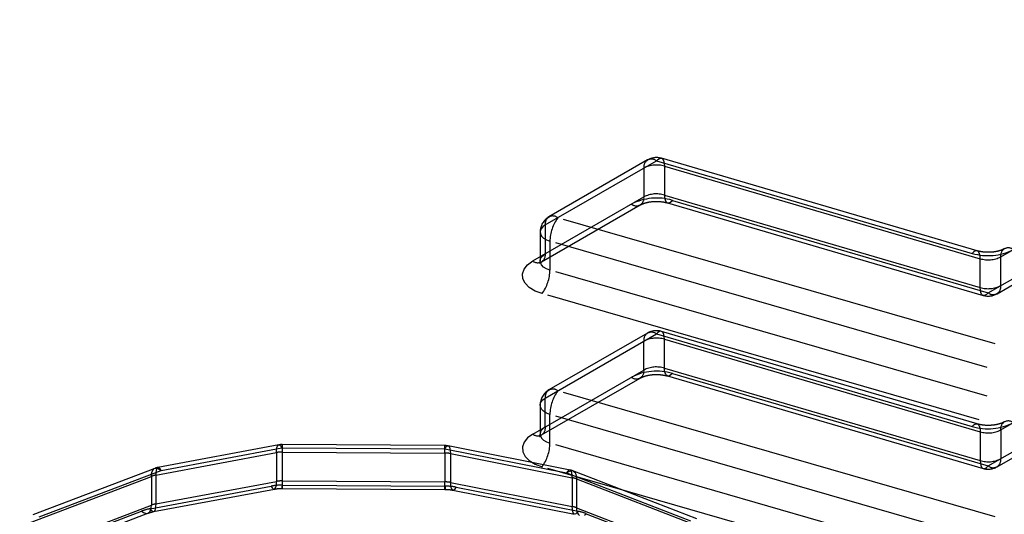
# Model space of a CAD drawing. Header units: inches. Extents: x 1907 to 2452, y -210 to -54.
# Tile 363 of 656: x 1990.581 to 1990.8, y -188.194 to -188.083. Entities that reach past the tile are written whole.
import ezdxf

# ---------------------------------------------------------------- set-up
doc = ezdxf.new("R2010")
doc.units = ezdxf.units.IN
doc.header["$LTSCALE"] = 0.5
doc.header["$MEASUREMENT"] = 0
doc.linetypes.add('HIDDEN', pattern=[0.22499999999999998, 0.15, -0.075])
doc.layers.add('SID-M-H', color=4, linetype='HIDDEN')

msp = doc.modelspace()

# ---------------------------------------------------------------- linework, layer by layer
at = {"layer": 'SID-M-H'}
for p, q in [((1990.799443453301, -188.1361235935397), (1990.890983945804, -188.0832778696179)), ((1990.796659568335, -188.1441606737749), (1990.888200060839, -188.0913149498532)), ((1990.798627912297, -188.1443555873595), (1990.887384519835, -188.0931174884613)), ((1990.698025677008, -188.1290189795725), (1990.722766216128, -188.114736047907)), ((1990.720797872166, -188.1145411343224), (1990.698841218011, -188.1272164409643)), ((1990.722766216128, -188.114736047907), (1990.723114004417, -188.1144024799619)), ((1990.722766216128, -188.114736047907), (1990.79309416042, -188.1353546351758)), ((1990.723114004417, -188.1144024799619), (1990.723448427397, -188.114205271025)), ((1990.723448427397, -188.114205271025), (1990.723756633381, -188.114151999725)), ((1990.723756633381, -188.114151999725), (1990.724026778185, -188.1142447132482)), ((1990.794201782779, -188.1347913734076), (1990.723873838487, -188.1141727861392)), ((1990.724026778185, -188.1142447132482), (1990.724248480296, -188.1144798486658)), ((1990.724248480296, -188.1144798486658), (1990.724413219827, -188.1148483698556)), ((1990.724413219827, -188.1148483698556), (1990.724514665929, -188.115336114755)), ((1990.724514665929, -188.115336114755), (1990.724548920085, -188.1159243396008)), ((1990.724548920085, -188.1159243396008), (1990.794876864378, -188.1365429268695)), ((1990.724548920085, -188.1159243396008), (1990.724548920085, -188.1223537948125)), ((1990.719982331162, -188.1163436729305), (1990.719982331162, -188.1227731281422)), ((1990.724548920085, -188.1223537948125), (1990.794876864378, -188.1429723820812)), ((1990.724548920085, -188.1223537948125), (1990.724583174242, -188.1229420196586)), ((1990.799443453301, -188.1747003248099), (1990.890983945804, -188.1218546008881)), ((1990.695241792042, -188.1370560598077), (1990.719982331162, -188.1227731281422)), ((1990.697210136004, -188.1372509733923), (1990.719166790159, -188.1245756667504)), ((1990.724583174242, -188.1229420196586), (1990.724684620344, -188.123429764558)), ((1990.724684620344, -188.123429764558), (1990.724849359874, -188.1237982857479)), ((1990.724849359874, -188.1237982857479), (1990.725071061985, -188.1240334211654)), ((1990.725071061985, -188.1240334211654), (1990.725341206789, -188.1241261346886)), ((1990.725224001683, -188.1241053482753), (1990.795551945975, -188.1447239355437)), ((1990.725341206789, -188.1241261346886), (1990.725649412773, -188.1240728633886)), ((1990.725649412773, -188.1240728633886), (1990.725983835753, -188.1238756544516)), ((1990.725983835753, -188.1238756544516), (1990.726331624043, -188.1235420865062)), ((1990.726331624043, -188.1235420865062), (1990.796659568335, -188.1441606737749)), ((1990.698025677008, -188.1290189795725), (1990.697450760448, -188.1294403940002)), ((1990.698025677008, -188.1290189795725), (1990.698025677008, -188.1354484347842)), ((1990.990333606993, -188.2109806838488), (1990.700809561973, -188.127411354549)), ((1990.696872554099, -188.1306260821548), (1990.696872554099, -188.1370555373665)), ((1990.697062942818, -188.1299278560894), (1990.696883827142, -188.1304542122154)), ((1990.696883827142, -188.1304542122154), (1990.696923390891, -188.1309901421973)), ((1990.696923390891, -188.1309901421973), (1990.697179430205, -188.1315057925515)), ((1990.697450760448, -188.1294403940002), (1990.697062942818, -188.1299278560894)), ((1990.796659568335, -188.1827374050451), (1990.888200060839, -188.1298916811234)), ((1990.697179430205, -188.1315057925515), (1990.697637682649, -188.1319724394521)), ((1990.697637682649, -188.1319724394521), (1990.698272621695, -188.1323640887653)), ((1990.698272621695, -188.1323640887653), (1990.699048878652, -188.1326589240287)), ((1990.988572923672, -188.2162282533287), (1990.699048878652, -188.1326589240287)), ((1990.699048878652, -188.1326589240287), (1990.699048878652, -188.1390883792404)), ((1990.798627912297, -188.1829323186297), (1990.887384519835, -188.1316942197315)), ((1990.697450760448, -188.135869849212), (1990.698025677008, -188.1354484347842)), ((1990.793441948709, -188.1350210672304), (1990.79309416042, -188.1353546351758)), ((1990.79377637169, -188.1348238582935), (1990.793441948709, -188.1350210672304)), ((1990.794084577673, -188.1347705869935), (1990.79377637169, -188.1348238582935)), ((1990.794354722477, -188.1348633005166), (1990.794084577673, -188.1347705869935)), ((1990.794576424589, -188.1350984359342), (1990.794354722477, -188.1348633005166)), ((1990.794741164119, -188.135466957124), (1990.794576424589, -188.1350984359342)), ((1990.794842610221, -188.1359547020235), (1990.794741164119, -188.135466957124)), ((1990.693316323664, -188.1388738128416), (1990.694091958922, -188.1378988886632)), ((1990.694091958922, -188.1378988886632), (1990.695241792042, -188.1370560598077)), ((1990.696883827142, -188.1368836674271), (1990.697062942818, -188.1363573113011)), ((1990.696923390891, -188.137419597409), (1990.696883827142, -188.1368836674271)), ((1990.697179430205, -188.1379352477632), (1990.696923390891, -188.137419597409)), ((1990.697062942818, -188.1363573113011), (1990.697450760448, -188.135869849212)), ((1990.697637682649, -188.1384018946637), (1990.697179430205, -188.1379352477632)), ((1990.794876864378, -188.1365429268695), (1990.794842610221, -188.1359547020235)), ((1990.794876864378, -188.1429723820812), (1990.794876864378, -188.1365429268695)), ((1990.799443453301, -188.1425530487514), (1990.799443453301, -188.1361235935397)), ((1990.692958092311, -188.1399265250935), (1990.693316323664, -188.1388738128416)), ((1990.69303721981, -188.1409983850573), (1990.692958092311, -188.1399265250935)), ((1990.698272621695, -188.138793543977), (1990.697637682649, -188.1384018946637)), ((1990.699048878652, -188.1390883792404), (1990.698272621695, -188.138793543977)), ((1990.988572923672, -188.2226577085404), (1990.699048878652, -188.1390883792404)), ((1990.693549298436, -188.1420296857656), (1990.69303721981, -188.1409983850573)), ((1990.694465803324, -188.1429629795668), (1990.693549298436, -188.1420296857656)), ((1990.695735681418, -188.1437462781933), (1990.694465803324, -188.1429629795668)), ((1990.697288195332, -188.1443359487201), (1990.695735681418, -188.1437462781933)), ((1990.986812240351, -188.2279052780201), (1990.697288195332, -188.1443359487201)), ((1990.794911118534, -188.1435606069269), (1990.794876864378, -188.1429723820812)), ((1990.795012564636, -188.1440483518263), (1990.794911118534, -188.1435606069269)), ((1990.795177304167, -188.1444168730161), (1990.795012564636, -188.1440483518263)), ((1990.795399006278, -188.1446520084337), (1990.795177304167, -188.1444168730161)), ((1990.796311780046, -188.1444942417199), (1990.795977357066, -188.1446914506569)), ((1990.796659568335, -188.1441606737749), (1990.796311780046, -188.1444942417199)), ((1990.795669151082, -188.1447447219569), (1990.795399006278, -188.1446520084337)), ((1990.795977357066, -188.1446914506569), (1990.795669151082, -188.1447447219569)), ((1990.698025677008, -188.1675957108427), (1990.722766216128, -188.1533127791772)), ((1990.720797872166, -188.1531178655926), (1990.698841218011, -188.1657931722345)), ((1990.723114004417, -188.1529792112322), (1990.722766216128, -188.1533127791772)), ((1990.722766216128, -188.1533127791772), (1990.79309416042, -188.173931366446)), ((1990.723448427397, -188.1527820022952), (1990.723114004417, -188.1529792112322)), ((1990.723756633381, -188.1527287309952), (1990.723448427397, -188.1527820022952)), ((1990.724026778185, -188.1528214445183), (1990.723756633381, -188.1527287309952)), ((1990.79420178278, -188.1733681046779), (1990.723873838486, -188.1527495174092)), ((1990.724248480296, -188.1530565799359), (1990.724026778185, -188.1528214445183)), ((1990.724413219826, -188.1534251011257), (1990.724248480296, -188.1530565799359)), ((1990.719982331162, -188.1613498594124), (1990.719982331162, -188.1549204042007)), ((1990.724514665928, -188.1539128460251), (1990.724413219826, -188.1534251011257)), ((1990.724548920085, -188.154501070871), (1990.724514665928, -188.1539128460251)), ((1990.724548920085, -188.154501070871), (1990.794876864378, -188.1751196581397)), ((1990.724548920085, -188.1609305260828), (1990.724548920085, -188.154501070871)), ((1990.695241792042, -188.1756327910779), (1990.719982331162, -188.1613498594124)), ((1990.724548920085, -188.1609305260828), (1990.794876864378, -188.1815491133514)), ((1990.724583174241, -188.1615187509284), (1990.724548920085, -188.1609305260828)), ((1990.724684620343, -188.1620064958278), (1990.724583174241, -188.1615187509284)), ((1990.724849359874, -188.1623750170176), (1990.724684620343, -188.1620064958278)), ((1990.697210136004, -188.1758277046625), (1990.719166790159, -188.1631523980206)), ((1990.725071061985, -188.1626101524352), (1990.724849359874, -188.1623750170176)), ((1990.725341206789, -188.1627028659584), (1990.725071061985, -188.1626101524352)), ((1990.725224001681, -188.1626820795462), (1990.795551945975, -188.1833006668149)), ((1990.725649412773, -188.1626495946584), (1990.725341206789, -188.1627028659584)), ((1990.725983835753, -188.1624523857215), (1990.725649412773, -188.1626495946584)), ((1990.726331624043, -188.1621188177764), (1990.725983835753, -188.1624523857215)), ((1990.726331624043, -188.1621188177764), (1990.796659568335, -188.1827374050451)), ((1990.990333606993, -188.249557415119), (1990.700809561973, -188.1659880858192)), ((1990.696883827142, -188.1690309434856), (1990.697062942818, -188.1685045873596)), ((1990.697062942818, -188.1685045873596), (1990.697450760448, -188.1680171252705)), ((1990.697450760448, -188.1680171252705), (1990.698025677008, -188.1675957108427)), ((1990.698025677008, -188.1740251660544), (1990.698025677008, -188.1675957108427)), ((1990.696872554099, -188.169202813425), (1990.696872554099, -188.1756322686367)), ((1990.696923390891, -188.1695668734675), (1990.696883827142, -188.1690309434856)), ((1990.697179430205, -188.1700825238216), (1990.696923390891, -188.1695668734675)), ((1990.697637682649, -188.1705491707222), (1990.697179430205, -188.1700825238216)), ((1990.698272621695, -188.1709408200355), (1990.697637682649, -188.1705491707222)), ((1990.699048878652, -188.1712356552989), (1990.698272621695, -188.1709408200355)), ((1990.988572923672, -188.2548049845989), (1990.699048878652, -188.1712356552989)), ((1990.699048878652, -188.1776651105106), (1990.699048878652, -188.1712356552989)), ((1990.697062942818, -188.1749340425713), (1990.696883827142, -188.1754603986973)), ((1990.697450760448, -188.1744465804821), (1990.697062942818, -188.1749340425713)), ((1990.698025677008, -188.1740251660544), (1990.697450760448, -188.1744465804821)), ((1990.79309416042, -188.173931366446), (1990.793441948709, -188.173597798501)), ((1990.793441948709, -188.173597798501), (1990.79377637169, -188.173400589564)), ((1990.79377637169, -188.173400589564), (1990.794084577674, -188.173347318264)), ((1990.794084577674, -188.173347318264), (1990.794354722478, -188.1734400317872)), ((1990.794354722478, -188.1734400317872), (1990.794576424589, -188.1736751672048)), ((1990.794576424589, -188.1736751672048), (1990.79474116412, -188.1740436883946)), ((1990.79474116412, -188.1740436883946), (1990.794842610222, -188.174531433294)), ((1990.794842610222, -188.174531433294), (1990.794876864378, -188.1751196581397)), ((1990.794876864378, -188.1751196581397), (1990.794876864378, -188.1815491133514)), ((1990.799443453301, -188.1747003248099), (1990.799443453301, -188.1811297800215)), ((1990.693316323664, -188.1774505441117), (1990.692958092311, -188.1785032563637)), ((1990.694091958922, -188.1764756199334), (1990.693316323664, -188.1774505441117)), ((1990.695241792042, -188.1756327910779), (1990.694091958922, -188.1764756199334)), ((1990.696883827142, -188.1754603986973), (1990.696923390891, -188.1759963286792)), ((1990.696923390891, -188.1759963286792), (1990.697179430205, -188.1765119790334)), ((1990.697179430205, -188.1765119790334), (1990.697637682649, -188.1769786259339)), ((1990.697637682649, -188.1769786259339), (1990.698272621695, -188.1773702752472)), ((1990.698272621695, -188.1773702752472), (1990.699048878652, -188.1776651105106)), ((1990.638659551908, -188.1780394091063), (1990.611744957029, -188.183072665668)), ((1990.612468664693, -188.1837278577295), (1990.63938325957, -188.1786946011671)), ((1990.638169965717, -188.1797471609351), (1990.638193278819, -188.17916154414)), ((1990.638193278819, -188.17916154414), (1990.638262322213, -188.1786815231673)), ((1990.638262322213, -188.1786815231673), (1990.638374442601, -188.1783255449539)), ((1990.638374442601, -188.1783255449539), (1990.638525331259, -188.1781072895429)), ((1990.638525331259, -188.1781072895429), (1990.638709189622, -188.1780351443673)), ((1990.638709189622, -188.1780351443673), (1990.638918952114, -188.1781118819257)), ((1990.638918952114, -188.1781118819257), (1990.639146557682, -188.1783345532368)), ((1990.639146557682, -188.1783345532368), (1990.63938325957, -188.1786946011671)), ((1990.63938325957, -188.1786946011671), (1990.639391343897, -188.1783129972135)), ((1990.63938325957, -188.1786946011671), (1990.675619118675, -188.1789147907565)), ((1990.639391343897, -188.1783129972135), (1990.639399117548, -188.1780695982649)), ((1990.639399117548, -188.1780695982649), (1990.639406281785, -188.1779737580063)), ((1990.639406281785, -188.1779737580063), (1990.639412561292, -188.1780291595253)), ((1990.675643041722, -188.1781925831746), (1990.639407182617, -188.1779723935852)), ((1990.639412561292, -188.1780291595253), (1990.63941771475, -188.1782336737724)), ((1990.63941771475, -188.1782336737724), (1990.639421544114, -188.1785794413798)), ((1990.639421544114, -188.1785794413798), (1990.639423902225, -188.1790531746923)), ((1990.639423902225, -188.1790531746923), (1990.639424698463, -188.1796366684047)), ((1990.639424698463, -188.1796366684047), (1990.675660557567, -188.1798568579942)), ((1990.639424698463, -188.1796366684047), (1990.639424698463, -188.1860661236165)), ((1990.675627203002, -188.1785331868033), (1990.675619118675, -188.1789147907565)), ((1990.675619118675, -188.1789147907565), (1990.675868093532, -188.1785571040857)), ((1990.675619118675, -188.1789147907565), (1990.702762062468, -188.184283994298)), ((1990.675634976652, -188.1782897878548), (1990.675627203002, -188.1785331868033)), ((1990.67564214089, -188.1781939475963), (1990.675634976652, -188.1782897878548)), ((1990.675648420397, -188.1782493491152), (1990.67564214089, -188.1781939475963)), ((1990.675653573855, -188.1784538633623), (1990.675648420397, -188.1782493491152)), ((1990.675657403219, -188.1787996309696), (1990.675653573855, -188.1784538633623)), ((1990.675659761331, -188.1792733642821), (1990.675657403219, -188.1787996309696)), ((1990.675660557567, -188.1798568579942), (1990.675659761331, -188.1792733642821)), ((1990.675868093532, -188.1785571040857), (1990.676107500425, -188.1783367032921)), ((1990.676107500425, -188.1783367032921), (1990.676328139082, -188.1782620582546)), ((1990.676328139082, -188.1782620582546), (1990.676521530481, -188.1783360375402)), ((1990.7035260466, -188.1836365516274), (1990.676383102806, -188.1782673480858)), ((1990.676521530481, -188.1783360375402), (1990.676680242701, -188.1785557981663)), ((1990.676680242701, -188.1785557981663), (1990.67679817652, -188.1789128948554)), ((1990.67679817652, -188.1789128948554), (1990.676870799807, -188.179393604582)), ((1990.676870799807, -188.179393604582), (1990.676895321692, -188.1799794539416)), ((1990.692958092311, -188.1785032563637), (1990.693037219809, -188.1795751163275)), ((1990.693037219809, -188.1795751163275), (1990.693549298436, -188.1806064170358)), ((1990.988572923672, -188.2612344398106), (1990.699048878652, -188.1776651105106)), ((1990.611255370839, -188.1847804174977), (1990.638169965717, -188.1797471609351)), ((1990.638169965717, -188.1797471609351), (1990.638169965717, -188.1861766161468)), ((1990.675660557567, -188.1798568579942), (1990.675660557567, -188.1862863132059)), ((1990.676895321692, -188.1799794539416), (1990.704038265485, -188.1853486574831)), ((1990.676895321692, -188.1799794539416), (1990.676895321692, -188.1864089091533)), ((1990.693549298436, -188.1806064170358), (1990.694465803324, -188.181539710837)), ((1990.694465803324, -188.181539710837), (1990.695735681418, -188.1823230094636)), ((1990.794876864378, -188.1815491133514), (1990.794911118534, -188.1821373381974)), ((1990.611065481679, -188.1832641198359), (1990.583907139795, -188.1936239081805)), ((1990.585310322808, -188.194087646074), (1990.612468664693, -188.1837278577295)), ((1990.610339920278, -188.1844556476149), (1990.610463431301, -188.1839604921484)), ((1990.610463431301, -188.1839604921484), (1990.610664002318, -188.1835799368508)), ((1990.610664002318, -188.1835799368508), (1990.610933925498, -188.1833286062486)), ((1990.610933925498, -188.1833286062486), (1990.611262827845, -188.1832161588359)), ((1990.611262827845, -188.1832161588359), (1990.611638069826, -188.1832469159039)), ((1990.611347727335, -188.1837147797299), (1990.611278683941, -188.1841948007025)), ((1990.611459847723, -188.1833588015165), (1990.611347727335, -188.1837147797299)), ((1990.611610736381, -188.1831405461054), (1990.611459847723, -188.1833588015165)), ((1990.611794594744, -188.1830684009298), (1990.611610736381, -188.1831405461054)), ((1990.611638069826, -188.1832469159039), (1990.612045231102, -188.1834196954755)), ((1990.612004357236, -188.1831451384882), (1990.611794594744, -188.1830684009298)), ((1990.612231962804, -188.1833678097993), (1990.612004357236, -188.1831451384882)), ((1990.612045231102, -188.1834196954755), (1990.612468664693, -188.1837278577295)), ((1990.612468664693, -188.1837278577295), (1990.612231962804, -188.1833678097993)), ((1990.695735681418, -188.1823230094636), (1990.697288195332, -188.1829126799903)), ((1990.986812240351, -188.2664820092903), (1990.697288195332, -188.1829126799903)), ((1990.703011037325, -188.183926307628), (1990.702762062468, -188.184283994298)), ((1990.702762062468, -188.184283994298), (1990.703190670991, -188.183977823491)), ((1990.703250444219, -188.1837059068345), (1990.703011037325, -188.183926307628)), ((1990.703190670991, -188.183977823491), (1990.703602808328, -188.1838069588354)), ((1990.703471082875, -188.183631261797), (1990.703250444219, -188.1837059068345)), ((1990.703664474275, -188.1837052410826), (1990.703471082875, -188.183631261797)), ((1990.703602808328, -188.1838069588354), (1990.703982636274, -188.1837779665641)), ((1990.703823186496, -188.1839250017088), (1990.703664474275, -188.1837052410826)), ((1990.703941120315, -188.1842820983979), (1990.703823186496, -188.1839250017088)), ((1990.703982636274, -188.1837779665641), (1990.704315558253, -188.183891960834)), ((1990.731772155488, -188.1945374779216), (1990.704186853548, -188.1838285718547)), ((1990.704315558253, -188.183891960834), (1990.70458878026, -188.184144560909)), ((1990.794911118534, -188.1821373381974), (1990.795012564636, -188.1826250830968)), ((1990.795012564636, -188.1826250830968), (1990.795177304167, -188.1829936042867)), ((1990.795177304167, -188.1829936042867), (1990.795399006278, -188.1832287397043)), ((1990.795399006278, -188.1832287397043), (1990.795669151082, -188.1833214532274)), ((1990.795669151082, -188.1833214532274), (1990.795977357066, -188.1832681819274)), ((1990.795977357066, -188.1832681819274), (1990.796311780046, -188.1830709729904)), ((1990.796311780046, -188.1830709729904), (1990.796659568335, -188.1827374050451)), ((1990.583139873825, -188.1954061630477), (1990.610298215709, -188.1850463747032)), ((1990.610298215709, -188.1850463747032), (1990.610339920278, -188.1844556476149)), ((1990.610298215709, -188.1850463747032), (1990.610298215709, -188.1914758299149)), ((1990.611278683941, -188.1841948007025), (1990.611255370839, -188.1847804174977)), ((1990.611255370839, -188.1847804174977), (1990.611255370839, -188.1912098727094)), ((1990.611255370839, -188.1912098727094), (1990.638169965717, -188.1861766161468)), ((1990.638146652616, -188.1867622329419), (1990.638169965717, -188.1861766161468)), ((1990.639424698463, -188.1860661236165), (1990.675660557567, -188.1862863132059)), ((1990.639424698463, -188.1860661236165), (1990.6394254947, -188.1866496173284)), ((1990.702762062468, -188.184283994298), (1990.73034736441, -188.1949929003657)), ((1990.704013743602, -188.1847628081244), (1990.703941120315, -188.1842820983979)), ((1990.704038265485, -188.1853486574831), (1990.704013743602, -188.1847628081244)), ((1990.704038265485, -188.1853486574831), (1990.704038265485, -188.1917781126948)), ((1990.70458878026, -188.184144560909), (1990.704791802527, -188.1845260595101)), ((1990.704791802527, -188.1845260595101), (1990.704916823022, -188.1850217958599)), ((1990.704916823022, -188.1850217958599), (1990.704959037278, -188.1856127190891)), ((1990.704959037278, -188.1856127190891), (1990.732544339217, -188.1963216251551)), ((1990.704959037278, -188.1856127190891), (1990.704959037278, -188.1920421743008)), ((1990.610042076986, -188.1922624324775), (1990.636956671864, -188.187229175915)), ((1990.610765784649, -188.1929176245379), (1990.637680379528, -188.1878843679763)), ((1990.636956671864, -188.187229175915), (1990.637193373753, -188.1875892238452)), ((1990.637193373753, -188.1875892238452), (1990.63742097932, -188.1878118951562)), ((1990.63742097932, -188.1878118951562), (1990.637630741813, -188.1878886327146)), ((1990.637630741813, -188.1878886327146), (1990.637814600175, -188.187816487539)), ((1990.637814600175, -188.187816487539), (1990.637965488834, -188.187598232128)), ((1990.637965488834, -188.187598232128), (1990.638077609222, -188.1872422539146)), ((1990.638077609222, -188.1872422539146), (1990.638146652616, -188.1867622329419)), ((1990.6394254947, -188.1866496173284), (1990.639427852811, -188.1871233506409)), ((1990.639427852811, -188.1871233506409), (1990.639431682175, -188.1874691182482)), ((1990.639431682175, -188.1874691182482), (1990.639436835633, -188.1876736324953)), ((1990.639436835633, -188.1876736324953), (1990.63944311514, -188.1877290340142)), ((1990.639442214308, -188.1877303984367), (1990.675678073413, -188.1879505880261)), ((1990.63944311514, -188.1877290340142), (1990.639450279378, -188.1876331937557)), ((1990.639450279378, -188.1876331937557), (1990.639458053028, -188.1873897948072)), ((1990.639458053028, -188.1873897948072), (1990.639466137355, -188.1870081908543)), ((1990.639466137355, -188.1870081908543), (1990.675701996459, -188.1872283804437)), ((1990.675661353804, -188.1868698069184), (1990.675660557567, -188.1862863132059)), ((1990.675663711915, -188.187343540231), (1990.675661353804, -188.1868698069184)), ((1990.67566754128, -188.1876893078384), (1990.675663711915, -188.187343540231)), ((1990.675672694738, -188.1878938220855), (1990.67566754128, -188.1876893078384)), ((1990.675678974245, -188.1879492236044), (1990.675672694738, -188.1878938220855)), ((1990.675686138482, -188.1878533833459), (1990.675678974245, -188.1879492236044)), ((1990.675693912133, -188.1876099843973), (1990.675686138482, -188.1878533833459)), ((1990.675701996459, -188.1872283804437), (1990.675693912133, -188.1876099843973)), ((1990.676895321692, -188.1864089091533), (1990.704038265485, -188.1917781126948)), ((1990.676895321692, -188.1864089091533), (1990.676919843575, -188.1869947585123)), ((1990.676919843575, -188.1869947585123), (1990.676992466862, -188.1874754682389)), ((1990.676992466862, -188.1874754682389), (1990.67711040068, -188.1878325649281)), ((1990.67711040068, -188.1878325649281), (1990.6772691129, -188.1880523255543)), ((1990.6772691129, -188.1880523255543), (1990.6774625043, -188.1881263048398)), ((1990.677407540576, -188.1881210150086), (1990.704550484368, -188.1934902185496)), ((1990.6774625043, -188.1881263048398), (1990.677683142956, -188.1880516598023)), ((1990.677683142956, -188.1880516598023), (1990.677922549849, -188.1878312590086)), ((1990.677922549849, -188.1878312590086), (1990.678171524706, -188.1874735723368)), ((1990.678171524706, -188.1874735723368), (1990.705314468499, -188.1928427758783)), ((1990.580969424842, -188.2031541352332), (1990.608127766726, -188.1927943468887)), ((1990.583139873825, -188.2018356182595), (1990.610298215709, -188.1914758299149)), ((1990.608127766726, -188.1927943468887), (1990.608551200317, -188.1931025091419)), ((1990.6099324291, -188.1929422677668), (1990.610133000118, -188.1925617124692)), ((1990.610278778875, -188.1926224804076), (1990.610042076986, -188.1922624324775)), ((1990.610133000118, -188.1925617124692), (1990.61025651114, -188.1920665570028)), ((1990.61025651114, -188.1920665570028), (1990.610298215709, -188.1914758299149)), ((1990.610506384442, -188.1928451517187), (1990.610278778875, -188.1926224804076)), ((1990.611050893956, -188.1926314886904), (1990.610900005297, -188.1928497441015)), ((1990.611163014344, -188.1922755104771), (1990.611050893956, -188.1926314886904)), ((1990.611232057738, -188.1917954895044), (1990.611163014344, -188.1922755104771)), ((1990.611255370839, -188.1912098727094), (1990.611232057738, -188.1917954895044)), ((1990.704062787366, -188.1923639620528), (1990.704038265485, -188.1917781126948)), ((1990.704135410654, -188.1928446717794), (1990.704062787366, -188.1923639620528)), ((1990.704959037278, -188.1920421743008), (1990.732544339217, -188.2027510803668)), ((1990.704959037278, -188.1920421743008), (1990.705001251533, -188.1926330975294)), ((1990.705001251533, -188.1926330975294), (1990.705126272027, -188.1931288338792)), ((1990.582372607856, -188.2036178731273), (1990.60953094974, -188.1932580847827)), ((1990.608551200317, -188.1931025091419), (1990.608958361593, -188.1932752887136)), ((1990.608958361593, -188.1932752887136), (1990.609333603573, -188.1933060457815)), ((1990.609333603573, -188.1933060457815), (1990.60966250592, -188.1931935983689)), ((1990.60966250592, -188.1931935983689), (1990.6099324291, -188.1929422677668)), ((1990.610716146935, -188.1929218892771), (1990.610506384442, -188.1928451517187)), ((1990.610900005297, -188.1928497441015), (1990.610716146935, -188.1929218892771)), ((1990.704253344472, -188.1932017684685), (1990.704135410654, -188.1928446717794)), ((1990.704412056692, -188.1934215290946), (1990.704253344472, -188.1932017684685)), ((1990.704605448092, -188.1934955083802), (1990.704412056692, -188.1934215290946)), ((1990.704826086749, -188.1934208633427), (1990.704605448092, -188.1934955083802)), ((1990.705065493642, -188.1932004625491), (1990.704826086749, -188.1934208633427)), ((1990.705314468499, -188.1928427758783), (1990.705065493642, -188.1932004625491)), ((1990.705126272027, -188.1931288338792), (1990.705329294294, -188.1935103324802)), ((1990.705329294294, -188.1935103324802), (1990.705602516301, -188.1937629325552)), ((1990.706727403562, -188.1936770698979), (1990.707156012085, -188.1933708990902)), ((1990.707156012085, -188.1933708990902), (1990.734741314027, -188.204079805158))]:
    msp.add_line(p, q, dxfattribs=at)
for centre, radius, start, end in [((1990.721679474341, -188.1160683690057), 0.001719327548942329, 50.79671476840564, 189.2140369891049), ((1990.72278895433, -188.1218331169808), 0.006165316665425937, 73.41351283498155, 117.0795883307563), ((1990.722766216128, -188.1179507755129), 0.003937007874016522, 73.66003771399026, 119.9973117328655), ((1990.72278895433, -188.1282625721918), 0.006165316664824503, 73.41351283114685, 117.0795883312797), ((1990.718285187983, -188.123048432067), 0.001719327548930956, 230.7967147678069, 9.214036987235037), ((1990.722811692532, -188.1353596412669), 0.0123306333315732, 73.41351283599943, 117.0795883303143), ((1990.699722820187, -188.1287436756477), 0.001719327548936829, 50.79671476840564, 189.2140369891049), ((1990.700809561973, -188.1306260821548), 0.003937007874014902, 119.9973117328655, 180), ((1990.708067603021, -188.1327657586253), 0.009019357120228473, 143.583051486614, 179.3213136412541), ((1990.696328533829, -188.135723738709), 0.001719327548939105, 230.7967147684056, 9.214036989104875), ((1990.79661409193, -188.123537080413), 0.01233063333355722, 253.4135128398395, 297.0795883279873), ((1990.80114059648, -188.1358482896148), 0.001719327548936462, 50.79671476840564, 189.2140369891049), ((1990.796636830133, -188.1306341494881), 0.00616531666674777, 253.413512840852, 297.0795883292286), ((1990.690030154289, -188.1389815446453), 0.009019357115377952, 323.5830514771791, 359.3213136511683), ((1990.796636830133, -188.137063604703), 0.006165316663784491, 253.4135128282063, 297.0795883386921), ((1990.796659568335, -188.140945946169), 0.003937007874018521, 253.6600377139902, 299.9973117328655), ((1990.797746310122, -188.1428283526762), 0.001719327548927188, 230.7967147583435, 9.214036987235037), ((1990.721679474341, -188.1546451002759), 0.001719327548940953, 50.79671476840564, 189.2140369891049), ((1990.722766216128, -188.156527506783), 0.003937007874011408, 73.66003771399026, 119.9973117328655), ((1990.72278895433, -188.1604098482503), 0.006165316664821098, 73.41351283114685, 117.0795883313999), ((1990.718285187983, -188.1616251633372), 0.001719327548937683, 230.7967147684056, 9.214036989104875), ((1990.722811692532, -188.1739363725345), 0.01233063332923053, 73.4135128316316, 117.0795883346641), ((1990.72278895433, -188.1668393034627), 0.006165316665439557, 73.41351283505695, 117.0795883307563), ((1990.700809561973, -188.169202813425), 0.003937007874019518, 119.9973117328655, 180), ((1990.699722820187, -188.1673204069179), 0.001719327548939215, 50.79671476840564, 189.2140369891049), ((1990.708067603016, -188.1713424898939), 0.009019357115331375, 143.583051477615, 179.3213136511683), ((1990.80114059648, -188.1744250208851), 0.001719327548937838, 50.79671476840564, 189.2140369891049), ((1990.696328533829, -188.1743004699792), 0.001719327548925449, 230.7967147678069, 9.214036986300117), ((1990.796614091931, -188.1621138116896), 0.01233063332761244, 253.4135128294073, 297.0795883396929), ((1990.796636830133, -188.1692108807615), 0.006165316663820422, 253.4135128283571, 297.0795883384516), ((1990.639376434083, -188.1862680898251), 0.006631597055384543, 89.58300094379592, 100.4820381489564), ((1990.63938325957, -188.1819093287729), 0.003937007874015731, 89.65184269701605, 100.5924453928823), ((1990.675619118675, -188.1821295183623), 0.003937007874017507, 78.81065239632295, 89.65184269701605), ((1990.690030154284, -188.1775582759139), 0.009019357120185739, 323.5830514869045, 359.321313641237), ((1990.675629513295, -188.1864489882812), 0.006592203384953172, 78.92954205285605, 89.73017939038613), ((1990.796636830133, -188.17564033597), 0.006165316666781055, 253.4135128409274, 297.0795883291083), ((1990.797746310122, -188.1814050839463), 0.001719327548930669, 230.7967147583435, 9.214036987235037), ((1990.612468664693, -188.1869425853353), 0.003937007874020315, 100.5924453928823, 110.8797919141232), ((1990.702762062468, -188.1874987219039), 0.003937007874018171, 68.78326097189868, 78.81065239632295), ((1990.796659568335, -188.1795226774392), 0.003937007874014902, 253.6600377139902, 299.9973117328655), ((1990.61225919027, -188.190248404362), 0.005559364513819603, 100.4025954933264, 110.6546046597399), ((1990.639376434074, -188.1926975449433), 0.006631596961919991, 89.58300086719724, 100.4820382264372), ((1990.702988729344, -188.1907457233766), 0.005498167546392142, 69.00065965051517, 78.99536808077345), ((1990.639369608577, -188.2002710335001), 0.01326319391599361, 89.5830008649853, 100.482038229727), ((1990.675629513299, -188.1928784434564), 0.006592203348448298, 78.92954202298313, 89.73017942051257), ((1990.675639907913, -188.2004126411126), 0.01318440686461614, 78.92954213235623, 89.73017938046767), ((1990.612049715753, -188.2031984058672), 0.01111872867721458, 100.4025953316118, 110.6546048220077), ((1990.612259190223, -188.1966778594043), 0.005559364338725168, 100.4025953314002, 110.6546048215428), ((1990.702988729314, -188.1971751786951), 0.005498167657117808, 69.00065975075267, 78.99536797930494), ((1990.703215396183, -188.2036369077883), 0.01099633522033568, 69.00065970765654, 78.99536802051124)]:
    msp.add_arc(centre, radius, start, end, dxfattribs=at)
for points, knots in [([(1990.719195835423, -188.1245765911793), (1990.719357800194, -188.1244850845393), (1990.719749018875, -188.1242640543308), (1990.72084235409, -188.1239330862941), (1990.722288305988, -188.1237424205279), (1990.723877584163, -188.1237838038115), (1990.724786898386, -188.1240009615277), (1990.725224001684, -188.1241053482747)], [0, 0, 0, 0, 0.1394740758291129, 0.3368934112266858, 0.5541549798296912, 0.7856842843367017, 1, 1, 1, 1]), ([(1990.80022994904, -188.1343201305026), (1990.800067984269, -188.1344116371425), (1990.799676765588, -188.1346326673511), (1990.798583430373, -188.1349636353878), (1990.797137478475, -188.135154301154), (1990.795548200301, -188.1351129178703), (1990.794638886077, -188.1348957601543), (1990.794201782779, -188.1347913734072)], [0, 0, 0, 0, 0.1394740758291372, 0.3368934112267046, 0.5541549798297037, 0.7856842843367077, 1, 1, 1, 1]), ([(1990.696755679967, -188.1375859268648), (1990.696824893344, -188.1375173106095), (1990.696912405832, -188.1374305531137), (1990.697158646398, -188.13728203), (1990.697210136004, -188.1372509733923)], [0, 0, 0, 0, 0.7908971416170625, 0.9999999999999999, 0.9999999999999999, 0.9999999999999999, 0.9999999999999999]), ([(1990.696824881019, -188.1370504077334), (1990.696820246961, -188.1372143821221), (1990.696811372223, -188.1375284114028), (1990.696784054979, -188.137541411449), (1990.696771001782, -188.1375476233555)], [0, 0, 0, 0, 0.5221627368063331, 1, 1, 1, 1]), ([(1990.719197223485, -188.1631526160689), (1990.719358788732, -188.1630613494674), (1990.719749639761, -188.1628405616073), (1990.720842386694, -188.1625098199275), (1990.722288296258, -188.1623191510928), (1990.723877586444, -188.1623605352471), (1990.724786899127, -188.1625776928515), (1990.725224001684, -188.1626820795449)], [0, 0, 0, 0, 0.1391612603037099, 0.336652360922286, 0.5539929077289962, 0.7856063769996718, 1, 1, 1, 1]), ([(1990.800228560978, -188.1728975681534), (1990.800066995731, -188.1729888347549), (1990.799676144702, -188.1732096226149), (1990.798583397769, -188.1735403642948), (1990.797137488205, -188.1737310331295), (1990.795548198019, -188.1736896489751), (1990.794638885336, -188.1734724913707), (1990.794201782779, -188.1733681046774)], [0, 0, 0, 0, 0.1391612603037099, 0.336652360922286, 0.5539929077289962, 0.7856063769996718, 1, 1, 1, 1]), ([(1990.696755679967, -188.176162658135), (1990.696824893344, -188.1760940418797), (1990.696912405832, -188.176007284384), (1990.697158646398, -188.1758587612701), (1990.697210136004, -188.1758277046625)], [0, 0, 0, 0, 0.7908971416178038, 1, 1, 1, 1]), ([(1990.696825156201, -188.1756211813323), (1990.696820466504, -188.175787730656), (1990.696811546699, -188.1761045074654), (1990.696784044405, -188.1761179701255), (1990.696771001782, -188.1761243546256)], [0, 0, 0, 0, 0.5257623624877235, 1, 1, 1, 1]), ([(1990.637697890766, -188.1879090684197), (1990.637964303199, -188.1878543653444), (1990.638515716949, -188.1877411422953), (1990.639126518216, -188.1877340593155), (1990.639442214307, -188.1877303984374)], [0, 0, 0, 0, 0.4831443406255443, 1, 1, 1, 1]), ([(1990.675680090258, -188.1879797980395), (1990.675861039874, -188.1879723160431), (1990.676456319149, -188.1879477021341), (1990.677017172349, -188.1880498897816), (1990.677407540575, -188.188121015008)], [0, 0, 0, 0, 0.3039743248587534, 1, 1, 1, 1]), ([(1990.609558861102, -188.193270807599), (1990.609747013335, -188.193194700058), (1990.610095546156, -188.1930537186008), (1990.610554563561, -188.1929605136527), (1990.610765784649, -188.1929176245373)], [0, 0, 0, 0, 0.5398407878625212, 1, 1, 1, 1])]:
    msp.add_open_spline(points, degree=3, knots=knots, dxfattribs=at)

doc.saveas('drawing.dxf')
